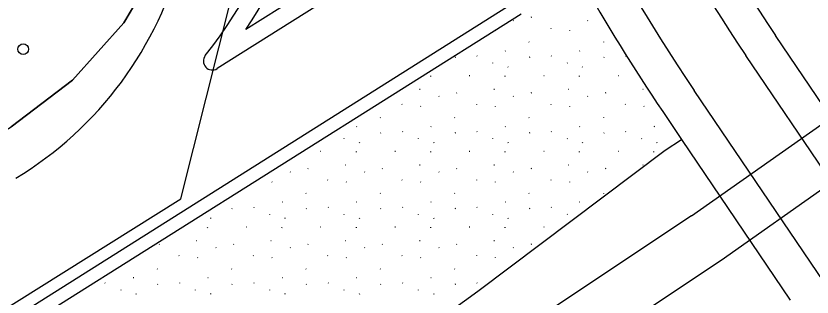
# Model space of a CAD drawing. Extents: x 419396 to 421519, y 4453567 to 4456767.
# Drawn here: x 420841.3 to 420930.5, y 4455075.9 to 4455107.4 of the extents above; entities that cross this region are included whole.
import ezdxf

# ---------------------------------------------------------------- set-up
doc = ezdxf.new("R2010")
doc.units = 0
for name, color, linetype in [('0_DÜZENLEME_1', 7, 'Continuous'), ('0_KADASTRO', 7, 'Continuous'), ('0_PLAN_ONAMA_İLAVE_SINIRI', 7, 'Continuous'), ('ADAKENARI1000', 7, 'Continuous'), ('KALDIRIM', 7, 'Continuous'), ('Level 33', 7, 'Continuous'), ('Level 41', 7, 'Continuous'), ('Level 62', 7, 'Continuous')]:
    doc.layers.add(name, color=color, linetype=linetype)

msp = doc.modelspace()

# ---------------------------------------------------------------- linework, layer by layer
at = {"layer": '0_DÜZENLEME_1'}
for p, q in [((420917.002, 4455084.985), (420946.112, 4455105.598)), ((420949.831, 4455100.89), (420920.33, 4455079.992))]:
    msp.add_line(p, q, dxfattribs=at)
for points in [[(420917.002, 4455084.985), (420878.94, 4455059.611), (420832.795, 4455037.265)], [(420920.33, 4455079.992), (420881.926, 4455054.39), (420835.41, 4455031.865)]]:
    msp.add_lwpolyline(points, dxfattribs=at)
at = {"layer": '0_KADASTRO'}
msp.add_lwpolyline([(420652.359, 4454984.001), (420665.755, 4454988.47), (420707.293, 4455006.195), (420751.481, 4455032.994), (420769.069, 4455051.203), (420804.89, 4455072.7), (420840.78, 4455094.99), (420847.65, 4455100.22), (420853.39, 4455106.67), (420857.79, 4455114.1), (420861.99, 4455130.83), (420878.176, 4455427.467), (420710.4, 4455437.34), (420549.3, 4455446.81)], dxfattribs=at)
at = {"layer": '0_PLAN_ONAMA_İLAVE_SINIRI'}
msp.add_line((420859.778, 4455086.901), (420870.425, 4455129.312), dxfattribs=at)
msp.add_lwpolyline([(420601.252, 4454957.925), (420617.239, 4454960.762), (420629.431, 4454962.926), (420641.153, 4454965.808), (420656.635, 4454970.338), (420670.837, 4454975.076), (420704.347, 4454989.375), (420859.778, 4455086.901)], dxfattribs=at)
at = {"layer": 'ADAKENARI1000'}
for p, q in [((420857.79, 4455114.1), (420853.39, 4455106.67)), ((420853.39, 4455106.67), (420847.65, 4455100.22)), ((420847.65, 4455100.22), (420840.78, 4455094.99))]:
    msp.add_line(p, q, dxfattribs=at)
at = {"layer": 'KALDIRIM'}
msp.add_arc((420819.89, 4455124.539), 41.301, 301.23552, 345.90736, dxfattribs=at)
at = {"layer": 'Level 33'}
msp.add_circle((420842.124, 4455103.706), 0.6, dxfattribs=at)
at = {"layer": 'Level 41'}
for p, q in [((420897.023, 4455106.932), (420897.051, 4455106.888)), ((420899.049, 4455107.285), (420899.002, 4455107.262)), ((420905.355, 4455106.932), (420905.384, 4455106.888)), ((420901.221, 4455106.028), (420901.249, 4455105.985)), ((420894.979, 4455105.806), (420895.006, 4455105.764)), ((420903.31, 4455105.808), (420903.338, 4455105.764)), ((420898.785, 4455104.532), (420898.813, 4455104.489)), ((420907.117, 4455104.532), (420907.145, 4455104.489)), ((420896.164, 4455103.519), (420896.117, 4455103.496)), ((420904.496, 4455103.519), (420904.449, 4455103.496)), ((420890.534, 4455102.79), (420890.488, 4455102.767)), ((420892.943, 4455102.953), (420892.971, 4455102.91)), ((420898.867, 4455102.79), (420898.82, 4455102.767)), ((420901.275, 4455102.953), (420901.303, 4455102.91)), ((420907.199, 4455102.79), (420907.152, 4455102.767)), ((420909.607, 4455102.953), (420909.635, 4455102.91)), ((420894.743, 4455102.124), (420894.75, 4455102.175)), ((420896.416, 4455101.738), (420896.444, 4455101.695)), ((420903.075, 4455102.124), (420903.082, 4455102.175)), ((420904.748, 4455101.738), (420904.776, 4455101.695)), ((420887.777, 4455100.651), (420887.785, 4455100.702)), ((420892.144, 4455100.725), (420892.097, 4455100.702)), ((420896.109, 4455100.651), (420896.117, 4455100.702)), ((420900.476, 4455100.725), (420900.429, 4455100.702)), ((420904.441, 4455100.651), (420904.449, 4455100.702)), ((420908.808, 4455100.725), (420908.762, 4455100.702)), ((420886.575, 4455099.191), (420886.529, 4455099.168)), ((420894.908, 4455099.191), (420894.861, 4455099.168)), ((420903.24, 4455099.191), (420903.193, 4455099.168)), ((420911.572, 4455099.191), (420911.525, 4455099.168)), ((420888.691, 4455098.443), (420888.719, 4455098.399)), ((420890.717, 4455098.796), (420890.67, 4455098.773)), ((420897.023, 4455098.443), (420897.051, 4455098.399)), ((420899.049, 4455098.796), (420899.002, 4455098.773)), ((420905.355, 4455098.443), (420905.384, 4455098.399)), ((420907.381, 4455098.796), (420907.334, 4455098.773)), ((420884.556, 4455097.54), (420884.584, 4455097.496)), ((420886.645, 4455097.319), (420886.674, 4455097.275)), ((420892.889, 4455097.54), (420892.917, 4455097.496)), ((420894.978, 4455097.319), (420895.006, 4455097.275)), ((420901.221, 4455097.54), (420901.249, 4455097.496)), ((420903.31, 4455097.319), (420903.338, 4455097.275)), ((420909.553, 4455097.54), (420909.581, 4455097.496)), ((420911.642, 4455097.319), (420911.67, 4455097.275)), ((420882.12, 4455096.044), (420882.148, 4455096)), ((420890.453, 4455096.044), (420890.481, 4455096)), ((420898.785, 4455096.044), (420898.813, 4455096)), ((420907.117, 4455096.044), (420907.145, 4455096)), ((420879.499, 4455095.03), (420879.452, 4455095.007)), ((420884.611, 4455094.464), (420884.639, 4455094.421)), ((420887.831, 4455095.03), (420887.785, 4455095.007)), ((420892.943, 4455094.464), (420892.971, 4455094.421)), ((420896.164, 4455095.03), (420896.117, 4455095.007)), ((420901.275, 4455094.464), (420901.303, 4455094.421)), ((420904.496, 4455095.03), (420904.449, 4455095.007)), ((420909.607, 4455094.464), (420909.635, 4455094.421)), ((420912.828, 4455095.03), (420912.781, 4455095.007)), ((420878.078, 4455093.635), (420878.086, 4455093.687)), ((420882.202, 4455094.301), (420882.155, 4455094.278)), ((420886.41, 4455093.635), (420886.418, 4455093.687)), ((420890.534, 4455094.301), (420890.488, 4455094.278)), ((420894.743, 4455093.635), (420894.75, 4455093.687)), ((420898.867, 4455094.301), (420898.82, 4455094.278)), ((420903.075, 4455093.635), (420903.082, 4455093.687)), ((420907.199, 4455094.301), (420907.152, 4455094.278)), ((420911.407, 4455093.635), (420911.414, 4455093.687)), ((420879.752, 4455093.25), (420879.78, 4455093.206)), ((420888.084, 4455093.25), (420888.112, 4455093.206)), ((420896.416, 4455093.25), (420896.444, 4455093.206)), ((420904.748, 4455093.25), (420904.776, 4455093.206)), ((420913.08, 4455093.25), (420913.108, 4455093.206)), ((420875.48, 4455092.236), (420875.433, 4455092.213)), ((420879.445, 4455092.162), (420879.452, 4455092.213)), ((420883.812, 4455092.236), (420883.765, 4455092.213)), ((420887.777, 4455092.162), (420887.785, 4455092.213)), ((420892.144, 4455092.236), (420892.097, 4455092.213)), ((420896.109, 4455092.162), (420896.117, 4455092.213)), ((420900.476, 4455092.236), (420900.429, 4455092.213)), ((420904.441, 4455092.162), (420904.449, 4455092.213)), ((420908.808, 4455092.236), (420908.762, 4455092.213)), ((420912.774, 4455092.162), (420912.781, 4455092.213)), ((420872.027, 4455089.954), (420872.055, 4455089.91)), ((420874.052, 4455090.307), (420874.005, 4455090.284)), ((420878.243, 4455090.702), (420878.196, 4455090.679)), ((420880.359, 4455089.954), (420880.387, 4455089.91)), ((420882.384, 4455090.307), (420882.338, 4455090.284)), ((420886.575, 4455090.702), (420886.529, 4455090.679)), ((420888.691, 4455089.954), (420888.719, 4455089.91)), ((420890.717, 4455090.307), (420890.67, 4455090.284)), ((420894.908, 4455090.702), (420894.861, 4455090.679)), ((420897.023, 4455089.954), (420897.051, 4455089.91)), ((420899.049, 4455090.307), (420899.002, 4455090.284)), ((420903.24, 4455090.702), (420903.193, 4455090.679)), ((420905.355, 4455089.954), (420905.384, 4455089.91)), ((420907.381, 4455090.307), (420907.334, 4455090.284)), ((420911.572, 4455090.702), (420911.525, 4455090.679)), ((420876.224, 4455089.051), (420876.252, 4455089.007)), ((420884.556, 4455089.051), (420884.584, 4455089.007)), ((420892.889, 4455089.051), (420892.917, 4455089.007)), ((420901.221, 4455089.051), (420901.249, 4455089.007)), ((420909.553, 4455089.051), (420909.578, 4455089.012)), ((420869.981, 4455088.83), (420870.009, 4455088.787)), ((420878.313, 4455088.83), (420878.341, 4455088.787)), ((420886.645, 4455088.83), (420886.674, 4455088.787)), ((420894.978, 4455088.83), (420895.006, 4455088.787)), ((420903.31, 4455088.83), (420903.338, 4455088.787)), ((420873.788, 4455087.555), (420873.816, 4455087.511)), ((420882.12, 4455087.555), (420882.148, 4455087.511)), ((420890.453, 4455087.555), (420890.481, 4455087.511)), ((420898.785, 4455087.555), (420898.813, 4455087.511)), ((420907.117, 4455087.555), (420907.145, 4455087.511)), ((420871.167, 4455086.541), (420871.12, 4455086.518)), ((420879.499, 4455086.541), (420879.452, 4455086.518)), ((420887.831, 4455086.541), (420887.785, 4455086.518)), ((420896.164, 4455086.541), (420896.117, 4455086.518)), ((420904.496, 4455086.541), (420904.449, 4455086.518)), ((420865.538, 4455085.812), (420865.491, 4455085.789)), ((420867.946, 4455085.976), (420867.974, 4455085.932)), ((420873.87, 4455085.812), (420873.823, 4455085.789)), ((420876.279, 4455085.976), (420876.307, 4455085.932)), ((420882.202, 4455085.812), (420882.155, 4455085.789)), ((420884.611, 4455085.976), (420884.639, 4455085.932)), ((420890.534, 4455085.812), (420890.488, 4455085.789)), ((420892.943, 4455085.976), (420892.971, 4455085.932)), ((420898.867, 4455085.812), (420898.82, 4455085.789)), ((420901.275, 4455085.976), (420901.303, 4455085.932)), ((420863.087, 4455084.761), (420863.115, 4455084.717)), ((420869.746, 4455085.147), (420869.753, 4455085.198)), ((420871.419, 4455084.761), (420871.447, 4455084.717)), ((420878.078, 4455085.147), (420878.086, 4455085.198)), ((420879.752, 4455084.761), (420879.78, 4455084.717)), ((420886.41, 4455085.147), (420886.418, 4455085.198)), ((420888.084, 4455084.761), (420888.112, 4455084.717)), ((420894.743, 4455085.147), (420894.75, 4455085.198)), ((420896.416, 4455084.761), (420896.444, 4455084.717)), ((420903.075, 4455085.147), (420903.082, 4455085.198)), ((420862.78, 4455083.673), (420862.788, 4455083.724)), ((420867.147, 4455083.747), (420867.101, 4455083.724)), ((420871.113, 4455083.673), (420871.12, 4455083.724)), ((420875.48, 4455083.747), (420875.433, 4455083.724)), ((420879.445, 4455083.673), (420879.452, 4455083.724)), ((420883.812, 4455083.747), (420883.765, 4455083.724)), ((420887.777, 4455083.673), (420887.785, 4455083.724)), ((420892.144, 4455083.747), (420892.097, 4455083.724)), ((420896.109, 4455083.673), (420896.117, 4455083.724)), ((420900.476, 4455083.747), (420900.429, 4455083.724)), ((420861.579, 4455082.213), (420861.532, 4455082.19)), ((420869.911, 4455082.213), (420869.864, 4455082.19)), ((420878.243, 4455082.213), (420878.196, 4455082.19)), ((420886.575, 4455082.213), (420886.529, 4455082.19)), ((420894.908, 4455082.213), (420894.861, 4455082.19)), ((420857.388, 4455081.818), (420857.341, 4455081.795)), ((420863.694, 4455081.465), (420863.723, 4455081.422)), ((420865.72, 4455081.818), (420865.673, 4455081.795)), ((420872.027, 4455081.465), (420872.055, 4455081.422)), ((420874.052, 4455081.818), (420874.005, 4455081.795)), ((420880.359, 4455081.465), (420880.387, 4455081.422)), ((420882.384, 4455081.818), (420882.338, 4455081.795)), ((420888.691, 4455081.465), (420888.719, 4455081.422)), ((420890.717, 4455081.818), (420890.67, 4455081.795)), ((420897.023, 4455081.465), (420897.051, 4455081.422)), ((420899.049, 4455081.818), (420899.002, 4455081.795)), ((420859.56, 4455080.562), (420859.588, 4455080.518)), ((420861.649, 4455080.342), (420861.677, 4455080.298)), ((420867.892, 4455080.562), (420867.92, 4455080.518)), ((420869.981, 4455080.342), (420870.009, 4455080.298)), ((420876.224, 4455080.562), (420876.252, 4455080.518)), ((420878.313, 4455080.342), (420878.341, 4455080.298)), ((420884.556, 4455080.562), (420884.584, 4455080.518)), ((420886.645, 4455080.342), (420886.674, 4455080.298)), ((420892.889, 4455080.562), (420892.917, 4455080.518)), ((420894.978, 4455080.342), (420895.006, 4455080.298)), ((420857.124, 4455079.066), (420857.152, 4455079.022)), ((420865.456, 4455079.066), (420865.484, 4455079.022)), ((420873.788, 4455079.066), (420873.816, 4455079.022)), ((420882.12, 4455079.066), (420882.148, 4455079.022)), ((420890.453, 4455079.066), (420890.481, 4455079.022)), ((420851.282, 4455077.487), (420851.31, 4455077.443)), ((420854.503, 4455078.053), (420854.456, 4455078.03)), ((420859.614, 4455077.487), (420859.642, 4455077.443)), ((420862.835, 4455078.053), (420862.788, 4455078.03)), ((420867.946, 4455077.487), (420867.974, 4455077.443)), ((420871.167, 4455078.053), (420871.12, 4455078.03)), ((420876.279, 4455077.487), (420876.307, 4455077.443)), ((420879.499, 4455078.053), (420879.452, 4455078.03)), ((420884.611, 4455077.487), (420884.639, 4455077.443)), ((420887.831, 4455078.053), (420887.785, 4455078.03)), ((420892.943, 4455077.487), (420892.971, 4455077.443)), ((420853.082, 4455076.658), (420853.089, 4455076.709)), ((420857.206, 4455077.324), (420857.159, 4455077.301)), ((420861.414, 4455076.658), (420861.421, 4455076.709)), ((420865.538, 4455077.324), (420865.491, 4455077.301)), ((420869.746, 4455076.658), (420869.753, 4455076.709)), ((420873.87, 4455077.324), (420873.823, 4455077.301)), ((420878.078, 4455076.658), (420878.086, 4455076.709)), ((420882.202, 4455077.324), (420882.155, 4455077.301)), ((420886.41, 4455076.658), (420886.418, 4455076.709)), ((420890.534, 4455077.324), (420890.488, 4455077.301)), ((420854.755, 4455076.272), (420854.783, 4455076.228)), ((420863.087, 4455076.272), (420863.115, 4455076.228)), ((420871.419, 4455076.272), (420871.447, 4455076.228)), ((420879.752, 4455076.272), (420879.78, 4455076.228)), ((420888.084, 4455076.272), (420888.112, 4455076.228))]:
    msp.add_line(p, q, dxfattribs=at)
at = {"layer": 'Level 62'}
for p, q in [((420925.618, 4455142.895), (420867.078, 4455105.927)), ((420926.686, 4455141.204), (420863.846, 4455101.52)), ((420897.099, 4455108.918), (420721.665, 4454998.133)), ((420897.899, 4455107.65), (420722.466, 4454996.864)), ((420966.01, 4455046.564), (420926.399, 4455105.233)), ((420962.695, 4455044.325), (420923.084, 4455102.995)), ((420956.894, 4455040.409), (420917.283, 4455099.078)), ((420913.76, 4455096.7), (420915.885, 4455093.554)), ((420915.885, 4455093.554), (420928.05, 4455075.535)), ((420893.044, 4455076.557), (420914.031, 4455092.366))]:
    msp.add_line(p, q, dxfattribs=at)
for points in [[(420914.031, 4455092.366), (420915.885, 4455093.554)], [(420803.298, 4455020.407), (420808.043, 4455023.293), (420811.67, 4455025.834), (420818.636, 4455032.345), (420825.56, 4455037.635), (420828.817, 4455039.526), (420842.5, 4455046.46), (420858.56, 4455055.434), (420876.217, 4455065.621), (420888.972, 4455073.585), (420893.044, 4455076.557)]]:
    msp.add_lwpolyline(points, dxfattribs=at)
for centre, radius, start, end in [((421090.499, 4455216.026), 198, 183.92722, 214.0256), ((421090.499, 4455216.026), 209, 183.92722, 214.0256), ((421090.499, 4455216.026), 202, 183.92722, 214.0256), ((420811.075, 4455142.706), 65, 322.32231, 1.17316), ((420811.075, 4455142.706), 67, 326.70503, 1.17316), ((421090.499, 4455216.026), 213.25, 209.29326, 214.0256), ((420863.312, 4455102.366), 1, 142.32231, 302.27233)]:
    msp.add_arc(centre, radius, start, end, dxfattribs=at)

doc.saveas('drawing.dxf')
